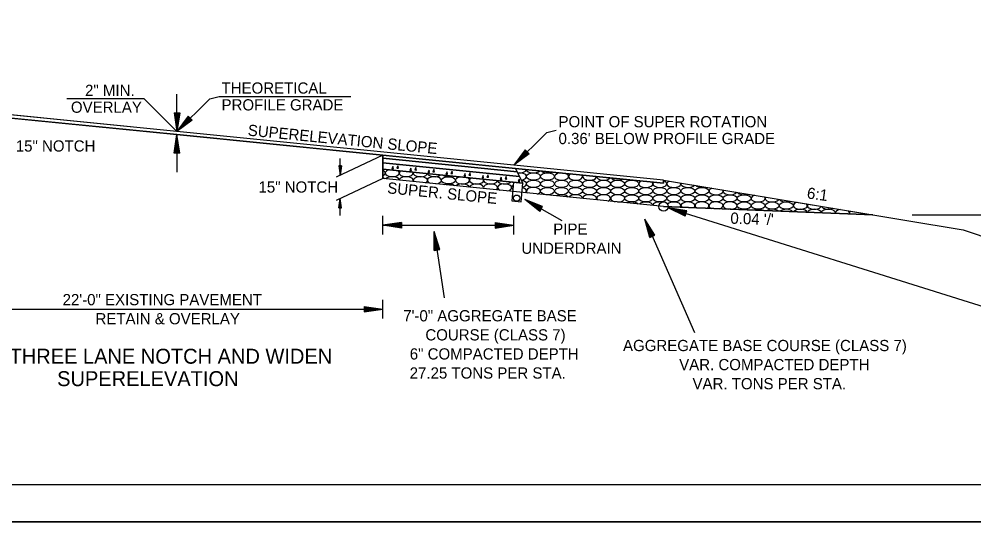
# Model space of a CAD drawing. Extents: x 1371763 to 1372860, y 385599 to 385872.
# Drawn here: x 1372551.5 to 1372602.5, y 385598.6 to 385625.5 of the extents above; entities that cross this region are included whole.
import ezdxf

# ---------------------------------------------------------------- set-up
doc = ezdxf.new("R2010")
doc.units = 0
for name, color, linetype in [('R_Border', 7, 'Continuous'), ('R_Draft', 7, 'Continuous'), ('R_Fin Surface', 7, 'Continuous'), ('R_No Plot', 7, 'Continuous')]:
    doc.layers.add(name, color=color, linetype=linetype)

msp = doc.modelspace()

# ---------------------------------------------------------------- linework, layer by layer
at = {"layer": 'R_Border'}
msp.add_line((1372657.298, 385600.577), (1372499.208, 385600.577), dxfattribs=at)
at = {"layer": 'R_Draft'}
for p, q in [((1372559.923, 385619.466), (1372559.923, 385621.466)), ((1372559.923, 385619.299), (1372541.843, 385621.107)), ((1372559.923, 385619.466), (1372541.923, 385621.266)), ((1372558.173, 385621.216), (1372554.047, 385621.216)), ((1372559.923, 385619.466), (1372558.173, 385621.216)), ((1372559.923, 385619.466), (1372561.673, 385621.216)), ((1372561.673, 385621.216), (1372562.173, 385621.341)), ((1372562.173, 385621.341), (1372569.212, 385621.341)), ((1372559.773, 385620.466), (1372559.923, 385619.466)), ((1372559.773, 385620.466), (1372560.073, 385620.466)), ((1372559.798, 385620.466), (1372559.923, 385619.633)), ((1372559.823, 385620.466), (1372559.923, 385619.805)), ((1372559.848, 385620.466), (1372559.923, 385619.971)), ((1372559.874, 385620.466), (1372559.923, 385620.141)), ((1372559.899, 385620.466), (1372559.923, 385620.308)), ((1372560.073, 385620.466), (1372559.923, 385619.466)), ((1372559.972, 385620.466), (1372559.923, 385620.141)), ((1372560.022, 385620.466), (1372559.923, 385619.805)), ((1372560.048, 385620.466), (1372559.923, 385619.633)), ((1372559.997, 385620.466), (1372559.923, 385619.971)), ((1372559.946, 385620.466), (1372559.923, 385620.308)), ((1372560.524, 385620.279), (1372559.923, 385619.466)), ((1372560.736, 385620.067), (1372559.923, 385619.466)), ((1372560.541, 385620.261), (1372560.041, 385619.584)), ((1372560.718, 385620.085), (1372560.041, 385619.584)), ((1372560.56, 385620.243), (1372560.162, 385619.706)), ((1372560.7, 385620.103), (1372560.162, 385619.706)), ((1372560.577, 385620.226), (1372560.28, 385619.823)), ((1372560.683, 385620.12), (1372560.28, 385619.823)), ((1372560.595, 385620.208), (1372560.4, 385619.943)), ((1372560.664, 385620.139), (1372560.4, 385619.943)), ((1372560.613, 385620.19), (1372560.518, 385620.061)), ((1372560.646, 385620.156), (1372560.518, 385620.061)), ((1372560.736, 385620.067), (1372560.524, 385620.279)), ((1372577.923, 385617.666), (1372559.923, 385619.466)), ((1372577.923, 385617.666), (1372579.673, 385619.416)), ((1372579.673, 385619.416), (1372580.173, 385619.541)), ((1372559.773, 385618.299), (1372559.923, 385619.299)), ((1372559.798, 385618.299), (1372559.923, 385619.132)), ((1372559.823, 385618.299), (1372559.923, 385618.96)), ((1372560.073, 385618.299), (1372559.923, 385619.299)), ((1372559.923, 385619.299), (1372559.923, 385617.299)), ((1372578.01, 385617.49), (1372559.923, 385619.299)), ((1372560.048, 385618.299), (1372559.923, 385619.132)), ((1372560.022, 385618.299), (1372559.923, 385618.96)), ((1372559.848, 385618.299), (1372559.923, 385618.794)), ((1372559.874, 385618.299), (1372559.923, 385618.624)), ((1372559.899, 385618.299), (1372559.923, 385618.457)), ((1372559.997, 385618.299), (1372559.923, 385618.794)), ((1372559.971, 385618.299), (1372559.923, 385618.624)), ((1372559.946, 385618.299), (1372559.923, 385618.457)), ((1372578.524, 385618.479), (1372577.923, 385617.666)), ((1372578.541, 385618.461), (1372578.041, 385617.784)), ((1372578.56, 385618.443), (1372578.162, 385617.906)), ((1372578.577, 385618.426), (1372578.28, 385618.023)), ((1372578.595, 385618.408), (1372578.4, 385618.143)), ((1372578.613, 385618.39), (1372578.518, 385618.261)), ((1372578.736, 385618.267), (1372578.524, 385618.479)), ((1372560.073, 385618.299), (1372559.773, 385618.299)), ((1372570.921, 385618.199), (1372568.433, 385617.027)), ((1372568.646, 385617.128), (1372568.646, 385618.028)), ((1372578.098, 385617.315), (1372570.922, 385618.033)), ((1372578.736, 385618.267), (1372577.923, 385617.666)), ((1372578.718, 385618.285), (1372578.041, 385617.784)), ((1372578.7, 385618.303), (1372578.162, 385617.906)), ((1372578.683, 385618.32), (1372578.28, 385618.023)), ((1372578.664, 385618.339), (1372578.4, 385618.143)), ((1372578.646, 385618.356), (1372578.518, 385618.261)), ((1372568.571, 385617.628), (1372568.646, 385617.128)), ((1372568.721, 385617.628), (1372568.571, 385617.628)), ((1372568.583, 385617.628), (1372568.646, 385617.211)), ((1372568.596, 385617.628), (1372568.646, 385617.297)), ((1372568.609, 385617.628), (1372568.646, 385617.38)), ((1372568.621, 385617.628), (1372568.646, 385617.465)), ((1372568.634, 385617.628), (1372568.646, 385617.549)), ((1372568.721, 385617.628), (1372568.646, 385617.128)), ((1372568.67, 385617.628), (1372568.646, 385617.465)), ((1372568.696, 385617.628), (1372568.646, 385617.297)), ((1372568.708, 385617.628), (1372568.646, 385617.211)), ((1372568.683, 385617.628), (1372568.646, 385617.38)), ((1372568.658, 385617.628), (1372568.646, 385617.549)), ((1372578.23, 385617.052), (1372570.922, 385617.783)), ((1372578.405, 385616.701), (1372570.922, 385617.449)), ((1372585.918, 385616.866), (1372577.923, 385617.666)), ((1372578.01, 385617.49), (1372578.098, 385617.315)), ((1372585.918, 385616.7), (1372578.01, 385617.49)), ((1372570.921, 385616.949), (1372568.434, 385615.777)), ((1372585.918, 385615.45), (1372570.921, 385616.949)), ((1372578.098, 385617.315), (1372578.23, 385617.052)), ((1372585.918, 385616.866), (1372601.918, 385614.2)), ((1372585.918, 385616.866), (1372585.918, 385616.7)), ((1372568.571, 385615.378), (1372568.646, 385615.878)), ((1372568.721, 385615.378), (1372568.646, 385615.878)), ((1372568.646, 385614.978), (1372568.646, 385615.878)), ((1372568.571, 385615.378), (1372568.721, 385615.378)), ((1372568.584, 385615.378), (1372568.646, 385615.794)), ((1372568.597, 385615.378), (1372568.646, 385615.708)), ((1372568.609, 385615.378), (1372568.646, 385615.625)), ((1372568.622, 385615.378), (1372568.646, 385615.54)), ((1372568.635, 385615.378), (1372568.646, 385615.457)), ((1372568.709, 385615.378), (1372568.646, 385615.794)), ((1372568.696, 385615.378), (1372568.646, 385615.708)), ((1372568.684, 385615.378), (1372568.646, 385615.625)), ((1372568.671, 385615.378), (1372568.646, 385615.54)), ((1372568.658, 385615.378), (1372568.646, 385615.457)), ((1372579.308, 385615.194), (1372578.515, 385615.821)), ((1372579.457, 385615.455), (1372578.515, 385615.821)), ((1372578.515, 385615.821), (1372580.475, 385614.699)), ((1372579.321, 385615.216), (1372578.66, 385615.738)), ((1372579.445, 385615.433), (1372578.66, 385615.738)), ((1372579.432, 385615.411), (1372578.809, 385615.653)), ((1372579.333, 385615.238), (1372578.809, 385615.653)), ((1372579.346, 385615.26), (1372578.954, 385615.57)), ((1372579.42, 385615.389), (1372578.954, 385615.57)), ((1372579.407, 385615.367), (1372579.101, 385615.486)), ((1372579.359, 385615.282), (1372579.101, 385615.486)), ((1372579.394, 385615.345), (1372579.246, 385615.403)), ((1372579.371, 385615.304), (1372579.246, 385615.403)), ((1372579.308, 385615.194), (1372579.457, 385615.455)), ((1372585.918, 385615.45), (1372597.103, 385615.002)), ((1372586.157, 385615.375), (1372607.165, 385608.79)), ((1372587.066, 385614.933), (1372586.157, 385615.375)), ((1372587.156, 385615.219), (1372586.157, 385615.375)), ((1372587.074, 385614.957), (1372586.316, 385615.325)), ((1372587.149, 385615.195), (1372586.316, 385615.325)), ((1372570.923, 385613.949), (1372570.923, 385614.949)), ((1372577.919, 385613.949), (1372577.919, 385614.949)), ((1372587.141, 385615.171), (1372586.48, 385615.274)), ((1372587.081, 385614.981), (1372586.48, 385615.274)), ((1372587.089, 385615.005), (1372586.639, 385615.224)), ((1372587.133, 385615.147), (1372586.639, 385615.224)), ((1372587.126, 385615.123), (1372586.801, 385615.173)), ((1372587.097, 385615.03), (1372586.801, 385615.173)), ((1372587.118, 385615.098), (1372586.96, 385615.123)), ((1372587.104, 385615.053), (1372586.96, 385615.123)), ((1372587.066, 385614.933), (1372587.156, 385615.219)), ((1372599.198, 385615.002), (1372605.514, 385615.002)), ((1372571.923, 385614.599), (1372570.923, 385614.449)), ((1372571.923, 385614.299), (1372570.923, 385614.449)), ((1372570.923, 385614.449), (1372577.919, 385614.449)), ((1372571.923, 385614.574), (1372571.09, 385614.449)), ((1372571.923, 385614.324), (1372571.09, 385614.449)), ((1372571.923, 385614.549), (1372571.262, 385614.449)), ((1372571.923, 385614.35), (1372571.262, 385614.449)), ((1372571.923, 385614.524), (1372571.428, 385614.449)), ((1372571.923, 385614.375), (1372571.428, 385614.449)), ((1372571.923, 385614.498), (1372571.598, 385614.449)), ((1372571.923, 385614.4), (1372571.598, 385614.449)), ((1372571.923, 385614.473), (1372571.765, 385614.449)), ((1372571.923, 385614.426), (1372571.765, 385614.449)), ((1372571.923, 385614.599), (1372571.923, 385614.299)), ((1372576.919, 385614.599), (1372577.919, 385614.449)), ((1372576.919, 385614.599), (1372576.919, 385614.299)), ((1372576.919, 385614.574), (1372577.752, 385614.449)), ((1372576.919, 385614.549), (1372577.58, 385614.449)), ((1372576.919, 385614.524), (1372577.414, 385614.449)), ((1372576.919, 385614.498), (1372577.244, 385614.449)), ((1372576.919, 385614.473), (1372577.077, 385614.449)), ((1372576.919, 385614.299), (1372577.919, 385614.449)), ((1372576.919, 385614.4), (1372577.244, 385614.449)), ((1372576.919, 385614.35), (1372577.58, 385614.449)), ((1372576.919, 385614.324), (1372577.752, 385614.449)), ((1372576.919, 385614.375), (1372577.414, 385614.449)), ((1372576.919, 385614.426), (1372577.077, 385614.449)), ((1372585.178, 385613.804), (1372584.913, 385614.78)), ((1372585.452, 385613.925), (1372584.913, 385614.78)), ((1372584.913, 385614.78), (1372587.573, 385608.722)), ((1372585.201, 385613.814), (1372584.98, 385614.627)), ((1372585.43, 385613.915), (1372584.98, 385614.627)), ((1372585.406, 385613.905), (1372585.049, 385614.47)), ((1372585.224, 385613.825), (1372585.049, 385614.47)), ((1372585.247, 385613.835), (1372585.116, 385614.317)), ((1372585.383, 385613.895), (1372585.116, 385614.317)), ((1372573.667, 385613.106), (1372573.664, 385614.117)), ((1372573.963, 385613.151), (1372573.664, 385614.117)), ((1372573.664, 385614.117), (1372574.206, 385610.573)), ((1372573.691, 385613.109), (1372573.689, 385613.952)), ((1372573.938, 385613.147), (1372573.689, 385613.952)), ((1372585.178, 385613.804), (1372585.452, 385613.925)), ((1372585.36, 385613.884), (1372585.184, 385614.162)), ((1372585.271, 385613.845), (1372585.184, 385614.162)), ((1372585.337, 385613.874), (1372585.252, 385614.009)), ((1372585.294, 385613.855), (1372585.252, 385614.009)), ((1372573.913, 385613.143), (1372573.715, 385613.782)), ((1372573.717, 385613.113), (1372573.715, 385613.782)), ((1372573.741, 385613.117), (1372573.74, 385613.617)), ((1372573.889, 385613.139), (1372573.74, 385613.617)), ((1372573.863, 385613.136), (1372573.766, 385613.449)), ((1372573.767, 385613.121), (1372573.766, 385613.449)), ((1372573.838, 385613.132), (1372573.791, 385613.284)), ((1372573.792, 385613.125), (1372573.791, 385613.284)), ((1372573.667, 385613.106), (1372573.963, 385613.151)), ((1372570.921, 385609.464), (1372570.921, 385610.464)), ((1372548.921, 385609.964), (1372570.921, 385609.964)), ((1372569.921, 385610.114), (1372570.921, 385609.964)), ((1372569.921, 385610.114), (1372569.921, 385609.814)), ((1372569.921, 385610.089), (1372570.754, 385609.964)), ((1372569.921, 385610.063), (1372570.582, 385609.964)), ((1372569.921, 385610.038), (1372570.415, 385609.964)), ((1372569.921, 385610.012), (1372570.246, 385609.964)), ((1372569.921, 385609.987), (1372570.079, 385609.964)), ((1372569.921, 385609.814), (1372570.921, 385609.964)), ((1372569.921, 385609.915), (1372570.246, 385609.964)), ((1372569.921, 385609.864), (1372570.582, 385609.964)), ((1372569.921, 385609.839), (1372570.754, 385609.964)), ((1372569.921, 385609.889), (1372570.415, 385609.964)), ((1372569.921, 385609.94), (1372570.079, 385609.964))]:
    msp.add_line(p, q, dxfattribs=at)
for points in [[(1372559.923, 385619.466), (1372541.923, 385621.266), (1372533.919, 385622.066), (1372533.919, 385621.9), (1372541.843, 385621.107), (1372548.921, 385620.399), (1372559.923, 385619.299), (1372570.921, 385618.199), (1372578.01, 385617.49), (1372585.918, 385616.7), (1372585.918, 385616.866), (1372577.923, 385617.666)], [(1372570.921, 385618.199), (1372578.01, 385617.49), (1372578.098, 385617.315), (1372570.922, 385618.033)], [(1372570.922, 385617.783), (1372570.922, 385618.033), (1372578.098, 385617.315), (1372578.23, 385617.052)], [(1372585.918, 385615.45), (1372570.921, 385616.949), (1372570.922, 385617.449), (1372578.405, 385616.701), (1372578.23, 385617.052), (1372578.098, 385617.315), (1372578.01, 385617.49), (1372585.918, 385616.7), (1372585.918, 385616.866), (1372597.103, 385615.002)], [(1372570.922, 385617.783), (1372578.23, 385617.052), (1372578.405, 385616.701), (1372570.922, 385617.449)], [(1372577.904, 385616.751), (1372577.805, 385615.759), (1372578.306, 385615.708), (1372578.405, 385616.701)]]:
    msp.add_lwpolyline(points, close=True, dxfattribs=at)
for points in [[(1372570.921, 385618.199), (1372570.922, 385618.033), (1372570.922, 385617.783), (1372570.922, 385617.449), (1372570.921, 385616.949)], [(1372571.461, 385617.598), (1372571.398, 385617.471), (1372571.486, 385617.465), (1372571.461, 385617.598)], [(1372571.726, 385617.634), (1372571.663, 385617.507), (1372571.751, 385617.501), (1372571.726, 385617.634)], [(1372572.425, 385617.501), (1372572.362, 385617.375), (1372572.45, 385617.368), (1372572.425, 385617.501)], [(1372572.69, 385617.537), (1372572.627, 385617.411), (1372572.715, 385617.405), (1372572.69, 385617.537)], [(1372573.389, 385617.405), (1372573.326, 385617.278), (1372573.414, 385617.272), (1372573.389, 385617.405)], [(1372573.654, 385617.441), (1372573.591, 385617.315), (1372573.679, 385617.308), (1372573.654, 385617.441)], [(1372574.354, 385617.308), (1372574.291, 385617.182), (1372574.378, 385617.176), (1372574.354, 385617.308)], [(1372574.618, 385617.345), (1372574.555, 385617.218), (1372574.643, 385617.212), (1372574.618, 385617.345)], [(1372575.318, 385617.212), (1372575.255, 385617.085), (1372575.343, 385617.079), (1372575.318, 385617.212)], [(1372575.583, 385617.248), (1372575.52, 385617.122), (1372575.607, 385617.115), (1372575.583, 385617.248)], [(1372576.282, 385617.116), (1372576.219, 385616.989), (1372576.307, 385616.983), (1372576.282, 385617.116)], [(1372576.547, 385617.152), (1372576.484, 385617.025), (1372576.572, 385617.019), (1372576.547, 385617.152)], [(1372577.246, 385617.019), (1372577.183, 385616.893), (1372577.271, 385616.886), (1372577.246, 385617.019)], [(1372577.511, 385617.055), (1372577.448, 385616.929), (1372577.536, 385616.922), (1372577.511, 385617.055)], [(1372578.211, 385616.923), (1372578.148, 385616.796), (1372578.235, 385616.79), (1372578.211, 385616.923)]]:
    msp.add_lwpolyline(points, dxfattribs=at)
for centre, radius in [((1372578.072, 385615.899), 0.167), ((1372585.918, 385615.45), 0.25)]:
    msp.add_circle(centre, radius, dxfattribs=at)
for centre, start_param, end_param in [((1372570.674, 385617.243), 5.434046, 7.131267), ((1372571.424, 385617.243), 2.043739, 6.999551), ((1372578.215, 385617.445), 4.479485, 6.22165), ((1372578.965, 385617.445), 3.20387, 5.83942), ((1372570.674, 385616.855), 0.457032, 0.849491), ((1372571.424, 385616.855), 0.035414, 2.72469), ((1372572.174, 385617.243), 2.529986, 6.513304), ((1372572.174, 385616.855), 5.936871, 9.389604), ((1372572.924, 385616.855), 5.528972, 9.797503), ((1372572.924, 385617.243), 2.921476, 6.121814), ((1372573.675, 385616.855), 4.941124, 10.385352), ((1372573.675, 385617.243), 3.308217, 5.735073), ((1372574.425, 385617.243), 3.767693, 5.275597), ((1372575.175, 385616.855), 1.924219, 7.119071), ((1372575.926, 385616.855), 2.454316, 6.588974), ((1372576.676, 385616.855), 2.853494, 6.189796), ((1372578.215, 385617.056), 0.697912, 1.790159), ((1372578.215, 385617.056), 4.999785, 6.981097), ((1372578.215, 385616.667), 0.015619, 1.259237), ((1372579.715, 385617.445), 3.631769, 5.411521), ((1372580.465, 385617.056), 1.681056, 7.362234), ((1372581.216, 385617.056), 2.337193, 6.706097), ((1372581.966, 385617.056), 2.752877, 6.290413), ((1372582.716, 385617.056), 3.134375, 5.908915), ((1372583.466, 385617.056), 3.547259, 5.496031), ((1372584.217, 385617.056), 4.175995, 4.867295), ((1372574.425, 385616.466), 0.545145, 2.214959), ((1372575.175, 385616.466), 0.105644, 2.654461), ((1372575.926, 385616.466), 6.00522, 9.321256), ((1372576.676, 385616.466), 5.607349, 9.719126), ((1372577.426, 385616.466), 5.084998, 10.241477), ((1372577.426, 385616.855), 3.236704, 5.806586), ((1372578.176, 385616.466), 2.446382, 3.733318), ((1372578.176, 385616.855), 3.673208, 3.890026), ((1372578.215, 385616.279), 0.738095, 1.112812), ((1372578.215, 385616.667), 5.182628, 6.298805), ((1372578.215, 385616.279), 5.790602, 7.021281), ((1372578.965, 385616.279), 0.265883, 3.693788), ((1372584.967, 385616.667), 2.251535, 6.289329), ((1372584.967, 385616.667), 0.006144, 0.50857), ((1372585.717, 385616.667), 2.683149, 6.312068), ((1372585.717, 385616.667), 0.028882, 1.004691), ((1372586.467, 385616.667), 2.276223, 6.525851), ((1372587.218, 385616.667), 2.916933, 5.88514), ((1372587.968, 385616.667), 3.604625, 5.197448), ((1372588.718, 385616.279), 2.196861, 6.605212), ((1372578.965, 385616.279), 5.349502, 6.549068), ((1372579.715, 385615.89), 0.947963, 1.812142), ((1372580.465, 385615.89), 0.366576, 2.393529), ((1372581.216, 385615.89), 0.011026, 2.800549), ((1372581.966, 385615.89), 1.07123, 3.182355), ((1372581.216, 385615.89), 6.242741, 6.294211), ((1372581.966, 385615.89), 5.860935, 7.354415), ((1372582.716, 385615.89), 0.180644, 3.605173), ((1372582.716, 385615.89), 5.438117, 6.463829), ((1372583.466, 385615.89), 0.044713, 4.365293), ((1372583.466, 385615.89), 4.677997, 6.327899), ((1372589.469, 385616.279), 2.851062, 5.951011), ((1372590.219, 385616.279), 3.516325, 5.285748), ((1372590.969, 385615.89), 2.112565, 6.689509), ((1372591.719, 385615.89), 2.785282, 6.016791), ((1372592.47, 385615.89), 3.434009, 5.368064), ((1372583.466, 385615.502), 1.160178, 1.599926), ((1372584.217, 385615.502), 0.448696, 2.311409), ((1372584.967, 385615.502), 0.028577, 2.731527), ((1372585.717, 385615.502), 1.246639, 3.113172), ((1372586.467, 385615.502), 0.098541, 2.698759), ((1372586.467, 385615.502), 5.816222, 6.381726), ((1372587.218, 385615.502), 0.206769, 3.627942), ((1372587.218, 385615.502), 5.642669, 6.489954), ((1372587.968, 385615.502), 0.49413, 3.823385), ((1372587.968, 385615.502), 5.447226, 6.777316), ((1372588.718, 385615.502), 0.300442, 4.065713), ((1372588.718, 385615.502), 5.204898, 6.583627), ((1372589.469, 385615.502), 0.121126, 4.547357), ((1372589.469, 385615.502), 4.723254, 6.404311), ((1372590.219, 385615.113), 0.927449, 2.059976), ((1372593.22, 385615.502), 2.021528, 6.780546), ((1372593.97, 385615.502), 2.719306, 6.082767), ((1372594.72, 385615.502), 3.356133, 5.44594), ((1372589.469, 385615.113), 1.429297, 1.558129), ((1372590.969, 385615.113), 0.684263, 2.303162), ((1372591.719, 385615.113), 0.488469, 2.498956), ((1372592.47, 385615.113), 0.314733, 2.672692), ((1372593.22, 385615.113), 0.152789, 2.834636), ((1372593.97, 385615.113), 0.011026, 2.990603), ((1372594.72, 385615.113), 1.445396, 3.144771), ((1372593.97, 385615.113), 6.280008, 6.294212), ((1372594.72, 385615.113), 6.12584, 7.728581), ((1372595.471, 385615.113), 1.920796, 3.300894), ((1372595.471, 385615.113), 5.969717, 6.881278), ((1372596.221, 385615.113), 2.652841, 3.463191), ((1372596.221, 385615.113), 5.80742, 6.149233), ((1372596.971, 385615.113), 3.281636, 3.637585)]:
    msp.add_ellipse(centre, major_axis=(0.375, 0), ratio=0.517889, start_param=start_param, end_param=end_param, dxfattribs=at)
for centre in [(1372574.425, 385616.855), (1372578.965, 385617.056), (1372578.965, 385616.667), (1372579.715, 385617.056), (1372579.715, 385616.667), (1372580.465, 385616.667), (1372581.216, 385616.667), (1372581.966, 385616.667), (1372582.716, 385616.667), (1372583.466, 385616.667), (1372584.217, 385616.667), (1372579.715, 385616.279), (1372580.465, 385616.279), (1372581.216, 385616.279), (1372581.966, 385616.279), (1372582.716, 385616.279), (1372583.466, 385616.279), (1372584.217, 385616.279), (1372584.967, 385616.279), (1372585.717, 385616.279), (1372586.467, 385616.279), (1372587.218, 385616.279), (1372587.968, 385616.279), (1372584.217, 385615.89), (1372584.967, 385615.89), (1372585.717, 385615.89), (1372586.467, 385615.89), (1372587.218, 385615.89), (1372587.968, 385615.89), (1372588.718, 385615.89), (1372589.469, 385615.89), (1372590.219, 385615.89), (1372590.219, 385615.502), (1372590.969, 385615.502), (1372591.719, 385615.502), (1372592.47, 385615.502)]:
    msp.add_ellipse(centre, major_axis=(0.375, 0), ratio=0.517889, dxfattribs=at)
at = {"layer": 'R_Fin Surface'}
msp.add_line((1372601.918, 385614.2), (1372604.764, 385613.251), dxfattribs=at)
at = {"layer": 'R_No Plot'}
msp.add_line((1372493.007, 385598.587), (1372659.674, 385598.587), dxfattribs=at)
for points in [[(1372493.004, 385705.254), (1372659.674, 385705.254), (1372659.674, 385598.585), (1372493.004, 385598.585)], [(1372616.168, 385703.307), (1372625.978, 385703.307), (1372625.978, 385698.367), (1372634.034, 385698.367), (1372645.634, 385698.367), (1372645.634, 385682.032), (1372657.238, 385682.032), (1372657.298, 385600.577), (1372499.208, 385600.577), (1372499.208, 385703.307)]]:
    msp.add_lwpolyline(points, close=True, dxfattribs=at)

# ---------------------------------------------------------------- texts
at = {"layer": 'R_Draft'}
for s, height, p in [('2" MIN.', 0.6, (1372555.016, 385621.366)), ('THEORETICAL', 0.6, (1372562.306, 385621.491)), ('OVERLAY', 0.6, (1372554.26, 385620.466)), ('PROFILE GRADE', 0.6, (1372562.306, 385620.591)), ('POINT OF SUPER ROTATION', 0.6, (1372580.306, 385619.691)), ("0.36' BELOW PROFILE GRADE", 0.6, (1372580.306, 385618.791)), ('15" NOTCH', 0.6, (1372551.316, 385618.392)), ('15" NOTCH', 0.6, (1372564.28, 385616.197)), ('HWY. 72 - THREE LANE NOTCH AND WIDEN', 0.8, (1372545.75, 385607.048)), ('SUPERELEVATION', 0.8, (1372553.523, 385605.848))]:
    msp.add_text(s, height=height, dxfattribs=at).set_placement(p)
for s, rotation, p in [('SUPERELEVATION SLOPE', 354.3792, (1372563.686, 385619.249)), ('SUPER. SLOPE', 354.3792, (1372571.136, 385616.163)), ('6:1', 352.2846, (1372593.548, 385615.89)), ("0.04 '/'", 358.17, (1372589.479, 385614.535)), ('PIPE', 0, (1372580.025, 385613.945)), ('UNDERDRAIN', 0, (1372578.322, 385612.925)), ('22\'-0" EXISTING PAVEMENT', 360, (1372553.815, 385610.174)), ('RETAIN & OVERLAY', 360, (1372555.574, 385609.154)), ('7\'-0" AGGREGATE BASE ', 360, (1372572.011, 385609.311)), ('COURSE (CLASS 7)', 360, (1372573.193, 385608.291)), ('AGGREGATE BASE COURSE (CLASS 7)', 360, (1372583.751, 385607.72)), ('6" COMPACTED DEPTH', 360, (1372572.361, 385607.271)), ('VAR. COMPACTED DEPTH', 360, (1372586.751, 385606.7)), ('27.25 TONS PER STA.', 360, (1372572.356, 385606.251)), ('VAR. TONS PER STA.', 360, (1372587.464, 385605.68))]:
    msp.add_text(s, height=0.6, rotation=rotation, dxfattribs=at).set_placement(p)

doc.saveas('drawing.dxf')
